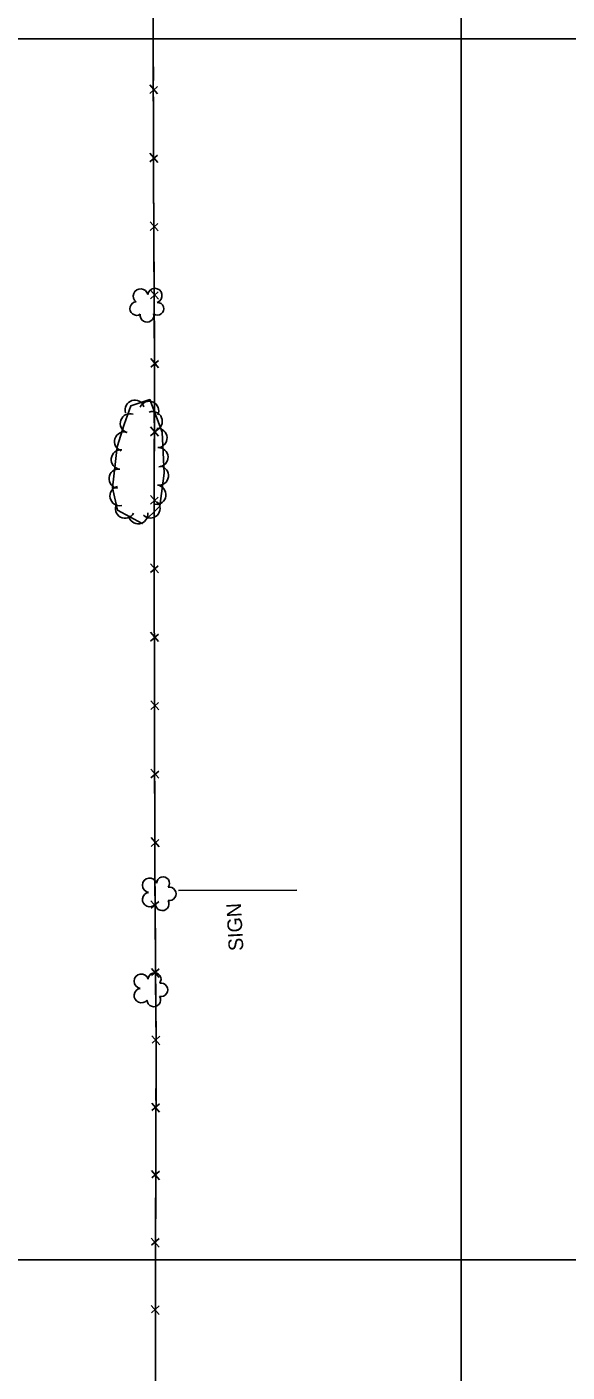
# Model space of a CAD drawing. Extents: x 353423 to 364002, y 127000 to 201942.
# Drawn here: x 360322 to 360543, y 154454 to 155005 of the extents above; entities that cross this region are included whole.
import ezdxf

# ---------------------------------------------------------------- set-up
doc = ezdxf.new("R2010")
doc.units = 0
for name, color, linetype in [('E_DTM_SlopeBottom', 7, 'Continuous'), ('E_FEN_Generic', 7, 'Continuous'), ('E_LAND_BrushLine', 7, 'Continuous'), ('E_LAND_TreeLine', 7, 'Continuous')]:
    doc.layers.add(name, color=color, linetype=linetype)

msp = doc.modelspace()

# ---------------------------------------------------------------- linework, layer by layer
at = {"layer": 'E_DTM_SlopeBottom'}
for p, q in [((360375.72, 154977.39), (360372.46, 154981.12)), ((360372.47, 154977.55), (360375.65, 154980.37)), ((360375.78, 154949.36), (360372.52, 154953.09)), ((360372.52, 154949.52), (360375.71, 154952.34)), ((360375.9, 154921.34), (360372.63, 154925.06)), ((360372.65, 154921.49), (360375.82, 154924.32)), ((360376.04, 154893.32), (360372.76, 154897.04)), ((360372.78, 154893.47), (360375.96, 154896.3)), ((360372.87, 154865.46), (360376.07, 154868.26)), ((360376.13, 154865.28), (360372.88, 154869.02)), ((360376.09, 154837.26), (360372.84, 154841)), ((360372.83, 154837.43), (360376.03, 154840.24)), ((360376.05, 154809.23), (360372.8, 154812.97)), ((360372.79, 154809.4), (360375.99, 154812.21)), ((360376.04, 154781.21), (360372.78, 154784.94)), ((360372.79, 154781.38), (360375.97, 154784.2)), ((360376.11, 154753.19), (360372.85, 154756.92)), ((360372.85, 154753.35), (360376.04, 154756.17)), ((360376.18, 154725.16), (360372.91, 154728.89)), ((360372.92, 154725.33), (360376.11, 154728.14)), ((360376.25, 154697.14), (360372.98, 154700.87)), ((360372.99, 154697.3), (360376.17, 154700.12)), ((360376.32, 154669.11), (360373.05, 154672.84)), ((360373.06, 154669.27), (360376.24, 154672.1)), ((360372.95, 154646.9), (360376.19, 154643.24)), ((360376.16, 154646.75), (360373.04, 154643.96)), ((360373.14, 154619.29), (360376.38, 154615.62)), ((360376.35, 154619.14), (360373.23, 154616.35)), ((360373.34, 154591.68), (360376.57, 154588.02)), ((360376.55, 154591.53), (360373.42, 154588.74)), ((360373.3, 154564.08), (360376.5, 154560.39)), ((360376.51, 154563.9), (360373.36, 154561.14)), ((360373.21, 154536.47), (360376.41, 154532.78)), ((360376.42, 154536.29), (360373.27, 154533.53)), ((360373.12, 154508.86), (360376.32, 154505.17)), ((360376.33, 154508.68), (360373.18, 154505.92)), ((360373.08, 154481.25), (360376.29, 154477.56)), ((360376.29, 154481.08), (360373.14, 154478.31))]:
    msp.add_line(p, q, dxfattribs=at)
for points in [[(360374.6, 154657.93), (360374.27, 154789.6), (360374.39, 154872.44), (360374.04, 154944.9), (360373.8, 155062.49), (360373.56, 155130.68), (360377.07, 155166.82), (360383.23, 155800.82), (360371.63, 155876.08), (360363.17, 155930.21), (360363.68, 156057.43)], [(360373.94, 154994.22), (360373.92, 155004.24)], [(360373.96, 154982.83), (360373.94, 154994.22)], [(360374, 154966.2), (360373.98, 154976.21)], [(360374.02, 154954.81), (360374, 154966.2)], [(360374.07, 154938.17), (360374.04, 154944.9), (360374.03, 154948.19)], [(360374.13, 154926.79), (360374.07, 154938.17)], [(360374.21, 154910.15), (360374.16, 154920.17)], [(360374.26, 154898.76), (360374.21, 154910.15)], [(360374.35, 154882.12), (360374.3, 154892.14)], [(360374.39, 154870.74), (360374.39, 154872.44), (360374.35, 154882.12)], [(360374.37, 154854.1), (360374.38, 154864.11)], [(360374.35, 154842.71), (360374.37, 154854.1)], [(360374.33, 154826.07), (360374.34, 154836.09)], [(360374.31, 154814.69), (360374.33, 154826.07)], [(360374.29, 154798.05), (360374.3, 154808.07)], [(360374.28, 154786.66), (360374.27, 154789.6), (360374.29, 154798.05)], [(360374.32, 154770.02), (360374.3, 154780.04)], [(360374.35, 154758.64), (360374.32, 154770.02)], [(360374.39, 154742), (360374.37, 154752.02)], [(360374.42, 154730.61), (360374.39, 154742)], [(360374.46, 154713.98), (360374.43, 154723.99)], [(360374.49, 154702.59), (360374.46, 154713.98)], [(360374.53, 154685.95), (360374.5, 154695.97)], [(360374.56, 154674.56), (360374.53, 154685.95)], [(360374.6, 154657.93), (360374.57, 154667.94)], [(360374.6, 154657.93), (360375.1, 154586.16), (360374.79, 154493.35), (360374.83, 154403.12), (360374.93, 154341.61), (360374.96, 154263.79), (360375.01, 154197.55), (360375.65, 154135.2), (360375.34, 154004.67), (360374.83, 153930.82), (360374.81, 153851.59), (360386.51, 153794.45), (360399.54, 153730.09), (360414.82, 153653.21), (360428.3, 153583.92), (360445.46, 153496.79), (360427.32, 153480.38), (360405.97, 153462.84), (360381.54, 153441.55), (360369.16, 153429.21)], [(360374.6, 154657.93), (360374.67, 154648.06)], [(360374.71, 154641.53), (360374.79, 154630.32)], [(360374.79, 154630.32), (360374.86, 154620.45)], [(360374.9, 154613.93), (360374.98, 154602.71)], [(360374.98, 154602.71), (360375.05, 154592.84)], [(360375.1, 154586.32), (360375.1, 154586.16), (360375.06, 154575.1)], [(360375.06, 154575.1), (360375.03, 154565.23)], [(360375.01, 154558.7), (360374.97, 154547.49)], [(360374.97, 154547.49), (360374.94, 154537.62)], [(360374.92, 154531.09), (360374.88, 154519.87)], [(360374.88, 154519.87), (360374.85, 154510.01)], [(360374.83, 154503.48), (360374.79, 154493.35), (360374.79, 154492.26)], [(360374.79, 154492.26), (360374.8, 154482.4)], [(360374.8, 154475.87), (360374.8, 154464.65)], [(360374.8, 154464.65), (360374.81, 154454.79)]]:
    msp.add_lwpolyline(points, dxfattribs=at)
at = {"layer": 'E_FEN_Generic'}
msp.add_lwpolyline([(360357.25, 154816.12), (360359.33, 154806.87), (360369.38, 154801.41), (360376.66, 154808.56), (360378.42, 154822.05), (360377.58, 154838.88), (360372.53, 154852.2), (360364.79, 154849.69), (360361.99, 154841.96), (360359.16, 154832.83), (360357.25, 154816.12)], dxfattribs=at)
for centre, radius, start, end in [((360368.72, 154894.61), 2.97, 11.4515, 232.6854), ((360374.57, 154894.81), 2.97, 289.1023, 172.0756), ((360367.13, 154889.48), 2.78, 94.4224, 302.1954), ((360375.62, 154889.39), 2.61, 233.8075, 91.7402), ((360371.36, 154886.7), 2.78, 171.0994, 12.1105), ((360366.35, 154848.02), 3.95, 17.9703, 197.955), ((360372.23, 154847.58), 3.95, 336.2513, 156.236), ((360364.37, 154842.47), 3.95, 70.1192, 250.1038), ((360373.66, 154843.39), 3.95, 290.7839, 110.7686), ((360375.63, 154836.48), 3.95, 272.858, 92.8427), ((360362, 154835.03), 3.95, 72.7559, 252.7406), ((360360.65, 154827.67), 3.95, 83.5053, 263.49), ((360376.02, 154828.59), 3.95, 272.858, 92.8427), ((360376.21, 154821.07), 3.95, 262.5617, 82.5464), ((360359.75, 154819.82), 3.95, 83.5053, 263.49), ((360360.13, 154812.72), 3.95, 102.6368, 282.6214), ((360375.18, 154813.24), 3.95, 262.5617, 82.5464), ((360362.4, 154807.56), 3.95, 151.502, 331.4866), ((360372.74, 154807.62), 3.95, 224.4836, 44.4682), ((360367.74, 154805.28), 3.95, 188.276, 8.2607), ((360372.48, 154653.33), 2.97, 17.1306, 260.1038), ((360377.94, 154654.2), 2.61, 321.8358, 179.7684), ((360372.48, 154647.48), 2.97, 99.4798, 320.7136), ((360380.48, 154649.85), 2.78, 259.1277, 100.1387), ((360377.56, 154645.72), 2.78, 182.4506, 30.2236), ((360369.04, 154614.02), 2.97, 17.1306, 260.1038), ((360374.49, 154614.89), 2.61, 321.8358, 179.7684), ((360369.04, 154608.17), 2.97, 99.4798, 320.7136), ((360377.04, 154610.53), 2.78, 259.1277, 100.1387), ((360374.11, 154606.4), 2.78, 182.4506, 30.2236)]:
    msp.add_arc(centre, radius, start, end, dxfattribs=at)
at = {"layer": 'E_LAND_BrushLine'}
msp.add_line((360432.71, 154651.36), (360384.27, 154651.2), dxfattribs=at)
at = {"layer": 'E_LAND_TreeLine'}
for p, q in [((360500, 154500), (360500, 156500)), ((359000, 155000), (362500, 155000)), ((359500, 155000), (361000, 155000)), ((360500, 152500), (360500, 155000)), ((359000, 154500), (362500, 154500)), ((359500, 154500), (361000, 154500))]:
    msp.add_line(p, q, dxfattribs=at)

# ---------------------------------------------------------------- texts
at = {"layer": 'E_LAND_BrushLine'}
msp.add_text('SIGN', height=6, rotation=93.0278, dxfattribs=at).set_placement((360410.83, 154626.6))

doc.saveas('drawing.dxf')
